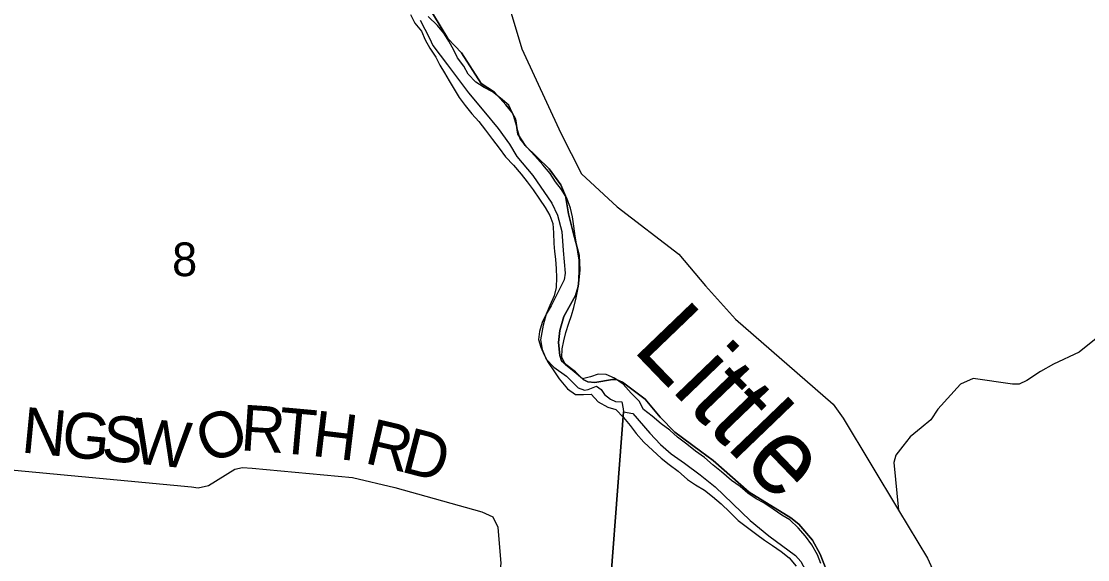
# Model space of a CAD drawing. Extents: x 1310247 to 1664935, y 284496 to 704931.
# Drawn here: x 1511269 to 1518257, y 536874 to 540403 of the extents above; entities that cross this region are included whole.
import ezdxf

# ---------------------------------------------------------------- set-up
doc = ezdxf.new("R2010")
doc.units = 0
for name, color, linetype in [('GM_X_Adjacent_County', 7, 'Continuous'), ('GM_X_Airport_Text_Class_2', 7, 'Continuous'), ('GM_X_City_Street', 7, 'Continuous'), ('GM_X_County', 7, 'Continuous'), ('GM_X_County_Road_Text', 7, 'Continuous'), ('GM_X_County_Subdivision_Text', 7, 'Continuous'), ('GM_X_Township_Subdivision', 7, 'Continuous'), ('GM_X_US_Location', 7, 'Continuous')]:
    doc.layers.add(name, color=color, linetype=linetype)

msp = doc.modelspace()

# ---------------------------------------------------------------- linework, layer by layer
at = {"layer": 'GM_X_Adjacent_County'}
for points in [[(1513919.4, 540528.7), (1514063.7, 540289.8), (1514152.6, 540197), (1514281.8, 539995.8), (1514369.8, 539938.7), (1514444.7, 539856.5), (1514484, 539807.8), (1514506.2, 539764.8), (1514521.6, 539663.4), (1514571.1, 539589.7), (1514726.8, 539435), (1514805, 539331.8), (1514835.4, 539259.3), (1514855, 539140.3), (1514883.6, 539027.4), (1514923.4, 538869), (1514928.2, 538772.5), (1514918.5, 538664.2), (1514900.5, 538605.5), (1514823.3, 538468), (1514797.1, 538376.1), (1514788.3, 538298.3), (1514797.8, 538212.5), (1514808.5, 538178.2), (1514836.4, 538152.8), (1514900.7, 538105.9), (1514951.4, 538054.1), (1514982, 538039.8), (1515027.6, 538035.8), (1515143.2, 538055.8), (1515168.6, 538055.3), (1515207.1, 538038.5), (1515357.7, 537926.8), (1515454, 537809.1), (1515551.6, 537708.8), (1515719.9, 537585), (1515801.8, 537524.7), (1516038.2, 537316.9), (1516310.8, 537147.5), (1516362.8, 537107.4), (1516453.8, 537001.7), (1516503.4, 536910.1), (1516567.2, 536747.3)], [(1516567.2, 536747.3), (1516503.4, 536910.1), (1516453.8, 537001.7), (1516362.8, 537107.4), (1516310.8, 537147.5), (1516038.2, 537316.9), (1515801.8, 537524.7), (1515719.9, 537585), (1515551.6, 537708.8), (1515454, 537809.1), (1515357.7, 537926.8), (1515207.1, 538038.5), (1515168.6, 538055.3), (1515143.2, 538055.8), (1515027.6, 538035.8), (1514982, 538039.8), (1514951.4, 538054.1), (1514900.7, 538105.9), (1514836.4, 538152.8), (1514808.5, 538178.2), (1514797.8, 538212.5), (1514788.3, 538298.3), (1514797.1, 538376.1), (1514823.3, 538468), (1514900.5, 538605.5), (1514918.5, 538664.2), (1514928.2, 538772.5), (1514923.4, 538869), (1514883.6, 539027.4), (1514855, 539140.3), (1514835.4, 539259.3), (1514805, 539331.8), (1514726.8, 539435), (1514571.1, 539589.7), (1514521.6, 539663.4), (1514506.2, 539764.8), (1514484, 539807.8), (1514444.7, 539856.5), (1514369.8, 539938.7), (1514281.8, 539995.8), (1514152.6, 540197), (1514063.7, 540289.8), (1513919.4, 540528.7)]]:
    msp.add_lwpolyline(points, dxfattribs=at)
at = {"layer": 'GM_X_City_Street'}
for points in [[(1513818.1, 540447.9), (1513847.3, 540391.4), (1513890.6, 540338.6), (1513915.7, 540282.2), (1513945, 540227.7), (1513984.1, 540169), (1514011.4, 540116.5), (1514042.6, 540066), (1514071.9, 540013.5), (1514105.1, 539958.9), (1514138.3, 539904.3), (1514177.6, 539851.7), (1514220.8, 539796.9), (1514266.1, 539746.2), (1514311.3, 539689.4), (1514356.5, 539628.6), (1514399.7, 539571.9), (1514440.9, 539515.2), (1514494.2, 539460.3), (1514543.3, 539401.5), (1514582.6, 539350.8), (1514621.9, 539298.2), (1514665, 539237.4), (1514700.3, 539182.8), (1514731.5, 539130.3), (1514750.7, 539077.9), (1514755.8, 539015.8), (1514758.7, 538945.7), (1514761.9, 538893.5), (1514769.1, 538843.4), (1514774.2, 538781.2), (1514775.3, 538723.2), (1514774.3, 538659.1), (1514759.4, 538603.3), (1514732.3, 538539.6), (1514707.4, 538484), (1514682.5, 538428.3), (1514663.6, 538370.5), (1514658.7, 538316.5), (1514672, 538266.3), (1514695.2, 538215.9), (1514720.5, 538165.4), (1514757.7, 538110.8), (1514793, 538060.2), (1514848.1, 537993.2), (1514899.6, 537956.4), (1514951.7, 537955.6), (1515003.9, 537958.8), (1515049.2, 537908), (1515112.8, 537873), (1515164.6, 537858.2), (1515213.9, 537805.3), (1515259.2, 537752.6), (1515298.5, 537701.9), (1515347.7, 537645.1), (1515407, 537590.1), (1515462.3, 537539.2), (1515513.8, 537498.3), (1515573.2, 537453.4), (1515634.5, 537400.4), (1515686, 537363.5), (1515745.6, 537328.5), (1515797.1, 537287.7), (1515854.5, 537240.8), (1515911.7, 537185.8), (1515967, 537130.9), (1516028.4, 537083.9)], [(1514916.2, 538891.2), (1514907, 538945.3), (1514897.8, 538995.5), (1514888.7, 539059.8), (1514879.7, 539122), (1514866.5, 539178.2), (1514843.5, 539242.7), (1514808.3, 539301.3), (1514769, 539351.9), (1514733.8, 539404.5), (1514686.6, 539461.3), (1514633.4, 539522.2), (1514582.1, 539577.1), (1514536.9, 539631.8), (1514521.7, 539684.1), (1514508.4, 539734.4), (1514493.2, 539786.7), (1514464.2, 539853.2), (1514408.8, 539900.1), (1514357.3, 539941), (1514301.7, 539969.8), (1514246.1, 540004.8), (1514196.8, 540057.6), (1514167.6, 540110.1), (1514126.3, 540162.8), (1514103, 540213.2), (1514069.9, 540273.8), (1514036.6, 540324.4), (1513995.3, 540375), (1513934.1, 540434.1)], [(1516507.7, 536848.2), (1516486.6, 536906.5), (1516449.5, 536971.2), (1516406.3, 537027.9), (1516359.1, 537082.7), (1516305.8, 537135.6), (1516252.1, 537166.5), (1516194.6, 537205.4), (1516135.1, 537246.4), (1516083.5, 537273.2), (1516029.9, 537310.1), (1515978.5, 537352.9), (1515923, 537393.9), (1515857.7, 537448.9), (1515802.3, 537493.8), (1515744.9, 537542.8), (1515687.5, 537585.7), (1515630.1, 537630.7), (1515568.7, 537677.7), (1515517.3, 537722.5), (1515461.8, 537765.4), (1515402.5, 537814.4), (1515345, 537857.4), (1515317.8, 537913.8), (1515264.5, 537964.7), (1515213.3, 538023.6), (1515155.8, 538064.5), (1515100.1, 538087.4), (1515048, 538090.2), (1514997.6, 538073), (1514945.3, 538059.8), (1514891.9, 538104.7), (1514836.5, 538149.6), (1514811.2, 538200), (1514812.1, 538256.1), (1514822.9, 538308), (1514835.8, 538363.8), (1514856.8, 538423.6), (1514873.6, 538475.4), (1514888.5, 538527.2), (1514903.5, 538591), (1514914.4, 538644.9), (1514921.3, 538706.9), (1514924.4, 538772.9), (1514923.4, 538837), (1514916.2, 538891.2)], [(1516028.4, 537083.9), (1516087.8, 537038.9), (1516139.4, 537002.1), (1516190.9, 536967.2), (1516248.4, 536928.3), (1516299.9, 536885.4), (1516347.1, 536830.6)]]:
    msp.add_lwpolyline(points, dxfattribs=at)
at = {"layer": 'GM_X_County'}
msp.add_lwpolyline([(1513882.5, 540410), (1513944.4, 540293), (1513965.6, 540244.7), (1514061.3, 540117), (1514198.1, 539934.7), (1514300, 539814.9), (1514394, 539701.3), (1514468.2, 539598.1), (1514516.8, 539517.3), (1514620.6, 539391.5), (1514745.4, 539211.4), (1514782, 539132.7), (1514810.2, 539026.3), (1514820, 538900.1), (1514833.4, 538751.9), (1514826.6, 538708.1), (1514741.7, 538537.6), (1514708.7, 538482.2), (1514687.5, 538410.6), (1514671.8, 538314.9), (1514682.7, 538250.7), (1514707.6, 538188.3), (1514758.7, 538135.4), (1514841.6, 538076), (1514918.3, 538000.7), (1514960, 537984), (1514984.1, 537989.5), (1515038.4, 538010.6), (1515068.1, 537990.1), (1515089.5, 537955.7), (1515129, 537927), (1515162.7, 537910.5), (1515204.6, 537907.7), (1515212.2, 537862.9), (1515215.5, 537843.6), (1515094, 536260.1)], dxfattribs=at)
msp.add_lwpolyline([(1515094, 536260.1), (1515215.5, 537843.6), (1515275.3, 537832.5), (1515387, 537702.6), (1515457.7, 537629.4), (1515526.6, 537568.2), (1515615.5, 537506.7), (1515716.2, 537431), (1515814.8, 537351.3), (1516044.9, 537131.3), (1516167.1, 537029.2), (1516340.8, 536900.3), (1516376.1, 536861.7), (1516424.6, 536772.8), (1516476.3, 536644), (1516499.1, 536575.6), (1516536.1, 536401), (1516593, 536226.1), (1516509.6, 536139.5)], close=True, dxfattribs=at)
at = {"layer": 'GM_X_County_Road_Text'}
msp.add_lwpolyline([(1514401.4, 540715.1), (1514549.5, 540222.3), (1514803, 539670.2), (1514939.9, 539404), (1515173.5, 539186.8), (1515578.3, 538877.3), (1515751.9, 538668.8), (1515949.5, 538450), (1516589.5, 537893.1), (1516654.4, 537802.2), (1517017.5, 537198.6), (1517205.8, 536883.7), (1517297.5, 536686.2), (1517330.3, 536423.3), (1517326, 536068.7), (1517376.9, 535651.2), (1517382.1, 535634.6)], dxfattribs=at)
at = {"layer": 'GM_X_County_Subdivision_Text'}
for points in [[(1518333.2, 538340.9), (1518199.7, 538234.3), (1518032.6, 538156.2), (1517947.8, 538107.1), (1517857, 538048.1), (1517808.6, 538024.6), (1517764.6, 538025.1), (1517506.7, 538062.3), (1517422.2, 538025.3), (1517273.9, 537860.8), (1517229, 537791.2), (1517166.3, 537737.9), (1517093.5, 537678.6), (1517044.6, 537617.1), (1516999.9, 537559.5), (1516985.3, 537511.6), (1517017.5, 537198.6)], [(1509854.4, 537588.7), (1512383, 537350.4), (1512427.7, 537344.5), (1512494.6, 537361), (1512667.2, 537466.6), (1512717.7, 537477.2), (1512781.1, 537473.7), (1513439.8, 537412.6), (1513715.7, 537348), (1514286.3, 537188.4), (1514357.9, 537154.3), (1514390.8, 537087.4), (1514411.9, 536849.1), (1514268, 535799.9), (1514229.3, 535361.7), (1514235.7, 535284.6), (1514306.3, 535202.6), (1514478, 535128.7), (1514667.8, 535033.8), (1514805.2, 534885.1)]]:
    msp.add_lwpolyline(points, dxfattribs=at)

# ---------------------------------------------------------------- texts
at = {"layer": 'GM_X_Airport_Text_Class_2'}
msp.add_text('Little', height=499.96, rotation=313.89494, dxfattribs=at).set_placement((1515265, 538252.2))
at = {"layer": 'GM_X_Township_Subdivision'}
for s, rotation, p in [('N', 354.46389, (1511262, 537577.5)), ('R', 356.17995, (1512699.9, 537591.4)), ('T', 354.84592, (1512943.9, 537575.2)), ('G', 354.46389, (1511524.8, 537552)), ('S', 354.46354, (1511787.5, 537526.6)), ('W', 354.4894, (1511989.1, 537507)), ('O', 22.36482, (1512491.2, 537496.8)), ('H', 353.09864, (1513165, 537555.3)), ('R', 346.78451, (1513509.5, 537509)), ('D', 345.40978, (1513747.5, 537453.1))]:
    msp.add_text(s, height=300, rotation=rotation, dxfattribs=at).set_placement(p)
at = {"layer": 'GM_X_US_Location'}
msp.add_text('8', height=221, rotation=0.00001, dxfattribs=at).set_placement((1512256.7, 538732.4))

doc.saveas('drawing.dxf')
